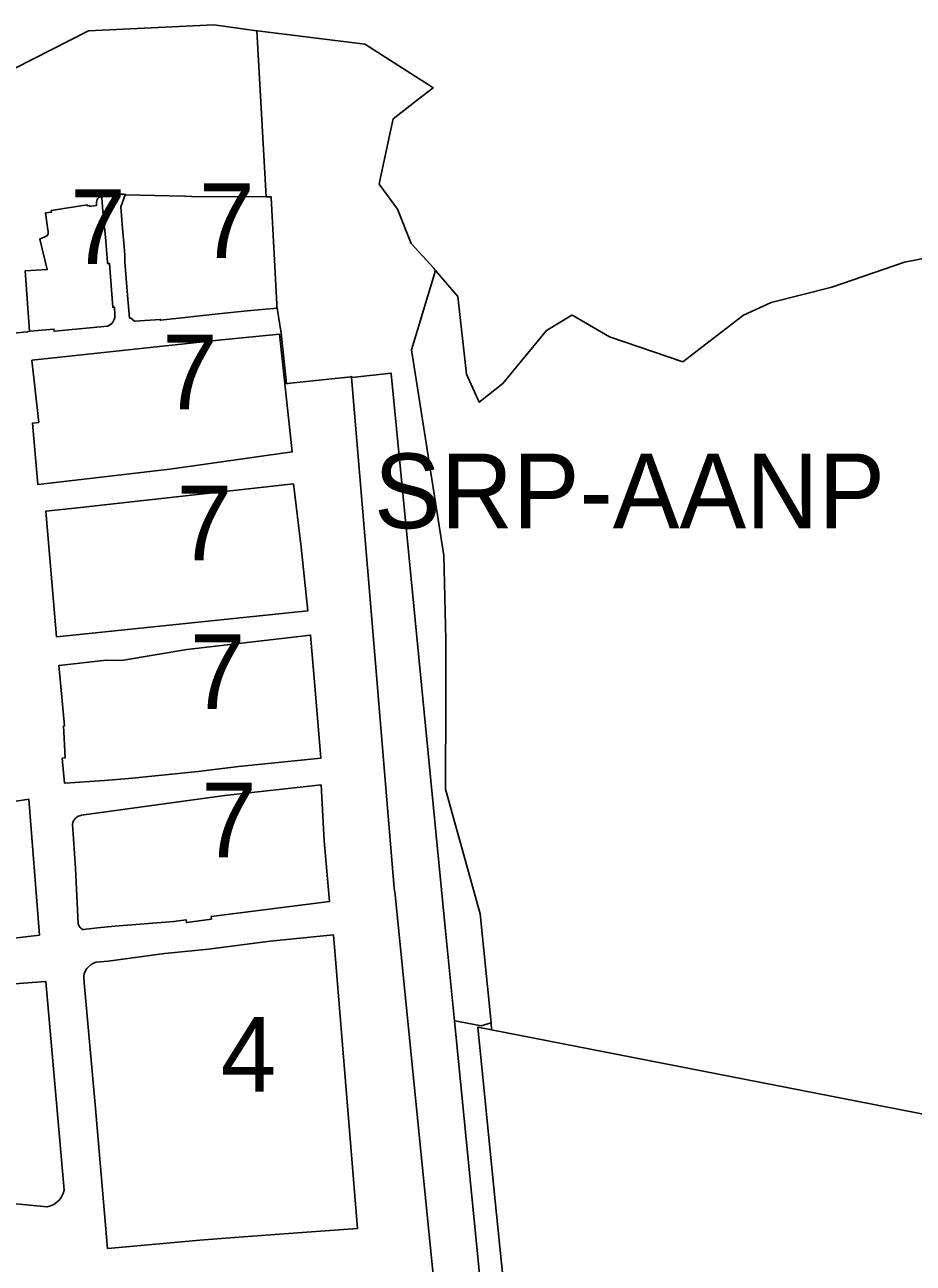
# Model space of a CAD drawing. Extents: x 598968 to 613553, y 4409678 to 4430833.
# Drawn here: x 608478.9 to 608621.6, y 4422922.4 to 4423121.2 of the extents above; entities that cross this region are included whole.
import ezdxf

# ---------------------------------------------------------------- set-up
doc = ezdxf.new("R2010")
doc.units = 0
for name, color, linetype in [('1', 7, 'Continuous'), ('Sòl Rústic Comú', 7, 'Continuous'), ('Sòl Rústic Protegit', 7, 'Continuous'), ('Sòl Rústic Protegit - Alt Nivell de Protecció', 7, 'Continuous'), ('ZONA 4. CASES UNIFAMILIRAS AÏLLADES EN PARCEL.LES', 7, 'Continuous'), ('ZONA 7. CONJUNTS AMB ORDENACIONS ESPECÍFIQUES', 7, 'Continuous')]:
    doc.layers.add(name, color=color, linetype=linetype)

msp = doc.modelspace()

# ---------------------------------------------------------------- linework, layer by layer
at = {"layer": '1'}
for points in [[(608477.2909, 4423114.2044), (608489.1659, 4423120.2044), (608509.2911, 4423121.2044), (608516.2195, 4423120.2058), (608516.2173, 4423120.2498), (608516.3269, 4423120.2344), (608533.5319, 4423118.1064), (608533.6391, 4423118.0382), (608542.2615, 4423112.5514), (608543.5243, 4423111.7478), (608544.5317, 4423111.1066), (608541.9841, 4423109.1278), (608538.0943, 4423106.1066), (608537.7299, 4423104.4058), (608536.0807, 4423096.7098), (608535.8443, 4423095.6068), (608537.1537, 4423093.8238), (608538.7819, 4423091.6068), (608540.9693, 4423086.107), (608544.5943, 4423082.1072), (608544.7385, 4423081.94), (608544.8653, 4423081.7928), (608544.8919, 4423081.7618), (608548.4693, 4423077.6072), (608549.8443, 4423065.1076), (608551.9067, 4423060.6076), (608552.1207, 4423060.776), (608555.7191, 4423063.6076), (608562.7191, 4423072.1076), (608566.7815, 4423074.6076), (608567.0367, 4423074.4604), (608572.8439, 4423071.1078), (608584.5939, 4423067.108), (608584.6091, 4423067.1196), (608584.6127, 4423067.1226), (608594.3437, 4423074.608), (608598.7811, 4423076.608), (608608.5311, 4423079.1082), (608620.1559, 4423083.1082), (608625.3433, 4423084.1084)], [(608547.8144, 4422887.3509), (608538.4144, 4422981.609), (608538.2644, 4422982.599), (608534.3744, 4423029.003), (608531.3917, 4423064.5837), (608531.4439, 4423064.5896), (608531.4286, 4423064.7171), (608531.3641, 4423064.7098), (608522.103, 4423063.7092), (608521.5628, 4423063.6508), (608520.9725, 4423063.587), (608520.9719, 4423063.5926), (608520.0919, 4423071.724), (608519.4576, 4423075.7358), (608514.6275, 4423075.2568), (608510.0164, 4423074.8099), (608509.9847, 4423074.8065), (608500.7615, 4423073.7829), (608500.7092, 4423073.7771), (608500.6951, 4423073.9131), (608496.5977, 4423073.6366), (608496.5935, 4423073.6399), (608496.5448, 4423073.6366), (608495.9102, 4423074.1324), (608495.9048, 4423074.1366), (608495.8173, 4423074.1289), (608495.7648, 4423074.1243), (608495.4448, 4423077.7965), (608494.9948, 4423083.1564), (608494.9948, 4423084.2064), (608494.8841, 4423085.5953), (608494.6509, 4423088.5213), (608494.3748, 4423091.9862), (608495.0748, 4423093.8962), (608495.1273, 4423093.8949), (608495.1299, 4423093.9839), (608494.7925, 4423093.9924), (608491.762, 4423094.0023), (608491.2972, 4423093.9211), (608491.3168, 4423093.621), (608491.3177, 4423093.6061), (608491.2977, 4423093.4361), (608491.5077, 4423091.2862), (608491.9277, 4423087.1063), (608492.2443, 4423083.0295), (608492.2574, 4423082.861), (608492.5449, 4423082.8863), (608492.5452, 4423082.8817), (608493.0749, 4423075.8465), (608493.1272, 4423075.854), (608493.3549, 4423075.8865), (608493.3552, 4423075.879), (608493.4162, 4423074.582), (608493.4049, 4423074.2065), (608493.3264, 4423073.9111), (608493.2186, 4423073.6698), (608493.0753, 4423073.4478), (608492.8999, 4423073.2502), (608492.6964, 4423073.0816), (608492.4697, 4423072.946), (608492.2249, 4423072.8465), (608483.7172, 4423072.0115), (608483.665, 4423072.0064), (608483.6166, 4423072.3501), (608479.7479, 4423071.9964), (608479.7476, 4423072.0012), (608479.4005, 4423071.9141), (608477.0629, 4423071.6928)], [(608465.9863, 4422994.7648), (608479.5806, 4422996.8922), (608479.5813, 4422996.884), (608481.2997, 4422975.0588), (608470.3803, 4422973.7569)], [(608387.3862, 4422960.4771), (608482.2651, 4422967.6184), (608482.2655, 4422967.6145), (608482.318, 4422967.6184), (608485.288, 4422934.1491), (608485.1172, 4422933.5875), (608484.8558, 4422933.062), (608484.5112, 4422932.5868), (608484.0928, 4422932.1752), (608483.6121, 4422931.8384), (608483.0823, 4422931.5857), (608482.518, 4422931.4241), (608482.4786, 4422931.428), (608482.4651, 4422931.4241), (608386.5462, 4422940.7975)]]:
    msp.add_lwpolyline(points, dxfattribs=at)
for points in [[(608481.1174, 4423047.4029), (608481.065, 4423047.3968), (608480.165, 4423057.2566), (608481.205, 4423057.3767), (608480.095, 4423067.3564), (608510.5647, 4423070.6268), (608519.8391, 4423071.5352), (608519.8396, 4423071.53), (608521.8846, 4423052.6274), (608502.2248, 4423049.8671)], [(608547.9285, 4422961.3311), (608546.5086, 4422975.7385), (608537.7648, 4423065.1674), (608537.7517, 4423065.3011), (608531.4439, 4423064.5896), (608531.3917, 4423064.5837), (608534.3744, 4423029.003), (608538.2644, 4422982.599), (608538.4144, 4422981.609), (608547.8144, 4422887.3509), (608546.6994, 4422885.896), (608545.5844, 4422884.441), (608545.1044, 4422882.651), (608544.6244, 4422880.861), (608544.2491, 4422875.7691), (608544.3024, 4422875.7737), (608556.2586, 4422876.8026), (608555.514, 4422884.3581)], [(608484.115, 4423022.9725), (608484.0625, 4423022.9671), (608482.315, 4423043.0969), (608486.425, 4423043.577), (608522.0859, 4423047.5008), (608522.0866, 4423047.495), (608523.3345, 4423037.3577), (608524.3645, 4423027.0979)], [(608524.8402, 4423023.2145), (608525.6132, 4423013.7948), (608526.4545, 4423003.4584), (608513.2747, 4423002.1482), (608506.7948, 4423001.3182), (608495.6649, 4423000.228), (608491.725, 4422999.888), (608485.3876, 4422999.4812), (608485.335, 4422999.4779), (608484.975, 4423003.4978), (608485.4084, 4423003.5263), (608485.145, 4423008.6477), (608485.315, 4423008.6577), (608485.3145, 4423008.663), (608484.745, 4423014.9676), (608484.435, 4423018.3675), (608492.0749, 4423019.1876), (608492.1178, 4423019.1865), (608492.1278, 4423019.1876), (608494.4617, 4423019.1288), (608504.9848, 4423020.9278), (608524.8397, 4423023.2205)], [(608508.9243, 4422977.6185), (608504.9571, 4422977.0955), (608504.9048, 4422977.0886), (608504.8655, 4422977.5117), (608504.8648, 4422977.5186), (608502.8849, 4422977.2586), (608493.415, 4422976.4984), (608490.645, 4422976.2384), (608488.3674, 4422975.9439), (608488.325, 4422975.9384), (608488.1389, 4422976.0352), (608487.9702, 4422976.1599), (608487.8232, 4422976.3095), (608487.7014, 4422976.4803), (608487.6079, 4422976.6682), (608487.545, 4422976.8683), (608487.085, 4422985.8382), (608486.605, 4422992.888), (608486.6703, 4422993.1504), (608486.7762, 4422993.3991), (608486.9201, 4422993.628), (608487.0984, 4422993.8312), (608487.3065, 4422994.0037), (608487.5393, 4422994.1412), (608487.7909, 4422994.2401), (608488.055, 4422994.298), (608511.0647, 4422997.4583), (608526.5206, 4422999.1783), (608526.5209, 4422999.1724), (608526.8545, 4422993.1386), (608527.0145, 4422990.2187), (608527.8945, 4422980.4689), (608508.8669, 4422978.0389)], [(608470.3803, 4422973.7569), (608481.2997, 4422975.0588), (608479.5813, 4422996.884), (608479.5806, 4422996.8922), (608465.9863, 4422994.7648), (608465.9349, 4422994.7568), (608465.9819, 4422994.5015), (608466.4753, 4422991.8477), (608466.4666, 4422991.8461), (608466.1953, 4422991.7977), (608467.6753, 4422983.5079), (608467.9844, 4422983.5296), (608468.9538, 4422983.5978), (608468.9929, 4422983.2769), (608469.1994, 4422981.6399), (608469.3003, 4422981.6526), (608469.4154, 4422981.6661), (608469.4163, 4422981.6577)], [(608492.2875, 4422924.786), (608492.235, 4422924.7814), (608490.235, 4422947.8909), (608488.485, 4422967.4105), (608488.405, 4422968.4205), (608488.505, 4422968.8805), (608488.915, 4422969.7105), (608489.585, 4422970.3605), (608489.995, 4422970.5905), (608490.435, 4422970.7505), (608492.325, 4422970.9005), (608501.3949, 4422972.1306), (608501.9849, 4422972.1906), (608508.4648, 4422972.8307), (608518.3447, 4422974.1108), (608528.5345, 4422975.111), (608528.5349, 4422975.1058), (608530.4445, 4422951.5715), (608532.3545, 4422927.9519), (608522.7447, 4422927.2618), (608512.6248, 4422926.5017), (608507.0749, 4422926.0916)]]:
    msp.add_lwpolyline(points, close=True, dxfattribs=at)
at = {"layer": 'Sòl Rústic Comú'}
msp.add_lwpolyline([(608477.0629, 4423071.6928), (608479.4005, 4423071.9141), (608479.7476, 4423072.0012), (608479.695, 4423071.9964), (608479.035, 4423081.7162), (608482.545, 4423081.9062), (608481.355, 4423086.8061), (608482.515, 4423087.3161), (608482.685, 4423087.5961), (608482.725, 4423087.9957), (608482.6761, 4423088.3083), (608482.285, 4423091.016), (608483.245, 4423091.146), (608483.2133, 4423091.4098), (608488.9506, 4423092.2866), (608488.9598, 4423092.1624), (608489.2851, 4423092.1979), (608489.2857, 4423092.1895), (608489.2949, 4423092.0661), (608489.6204, 4423092.1017), (608490.4849, 4423092.1961), (608490.4467, 4423092.4522), (608490.45, 4423092.7111), (608490.4949, 4423092.9661), (608490.5863, 4423093.1525), (608490.7038, 4423093.3237), (608490.8449, 4423093.4761), (608491.2649, 4423093.6061), (608491.3168, 4423093.621), (608491.2972, 4423093.9211), (608491.762, 4423094.0023), (608494.7925, 4423093.9924), (608495.1299, 4423093.9839), (608495.1273, 4423093.8949), (608502.1944, 4423093.7289), (608504.6595, 4423093.6964), (608505.7051, 4423093.6631), (608517.7037, 4423093.6094), (608516.2195, 4423120.2058), (608509.2911, 4423121.2044), (608489.1659, 4423120.2044), (608477.2909, 4423114.2044)], dxfattribs=at)
at = {"layer": 'Sòl Rústic Protegit'}
msp.add_lwpolyline([(608556.0085, 4422917.1748), (608554.3995, 4422932.8886), (608551.7001, 4422960.2952), (608553.9005, 4422959.866), (608553.8049, 4422961.0102), (608552.2423, 4422960.5102), (608548.5921, 4422961.211), (608547.9285, 4422961.3311), (608555.514, 4422884.3581)], dxfattribs=at)
at = {"layer": 'Sòl Rústic Protegit - Alt Nivell de Protecció'}
msp.add_lwpolyline([(608544.8653, 4423081.7928), (608544.7385, 4423081.94), (608544.5943, 4423082.1072), (608540.9693, 4423086.107), (608538.7819, 4423091.6068), (608537.1537, 4423093.8238), (608535.8443, 4423095.6068), (608536.0807, 4423096.7098), (608537.7299, 4423104.4058), (608538.0943, 4423106.1066), (608541.9841, 4423109.1278), (608544.5317, 4423111.1066), (608543.5243, 4423111.7478), (608542.2615, 4423112.5514), (608533.6391, 4423118.0382), (608533.5319, 4423118.1064), (608516.3269, 4423120.2344), (608516.2173, 4423120.2498), (608516.2195, 4423120.2058), (608517.7037, 4423093.6094), (608518.491, 4423093.6059), (608518.4991, 4423093.4551), (608519.419, 4423076.3538), (608519.439, 4423075.8638), (608519.4576, 4423075.7358), (608520.0919, 4423071.724), (608520.9719, 4423063.5926), (608520.9725, 4423063.587), (608521.5628, 4423063.6508), (608522.103, 4423063.7092), (608531.3641, 4423064.7098), (608531.4286, 4423064.7171), (608531.4439, 4423064.5896), (608537.7517, 4423065.3011), (608537.7648, 4423065.1674), (608546.5086, 4422975.7385), (608547.9285, 4422961.3311), (608548.5921, 4422961.211), (608552.2423, 4422960.5102), (608553.8049, 4422961.0102), (608552.0549, 4422978.5102), (608548.7431, 4422990.418), (608546.4921, 4422998.5102), (608546.5303, 4423013.0414), (608546.5549, 4423022.5102), (608546.2425, 4423036.0102), (608541.0549, 4423069.0102), (608544.8627, 4423081.784)], close=True, dxfattribs=at)
for points in [[(608625.3433, 4423084.1084), (608620.1559, 4423083.1082), (608608.5311, 4423079.1082), (608598.7811, 4423076.608), (608594.3437, 4423074.608), (608584.6127, 4423067.1226), (608584.6091, 4423067.1196), (608584.5939, 4423067.108), (608572.8439, 4423071.1078), (608567.0367, 4423074.4604), (608566.7815, 4423074.6076), (608562.7191, 4423072.1076), (608555.7191, 4423063.6076), (608552.1207, 4423060.776), (608551.9067, 4423060.6076), (608549.8443, 4423065.1076), (608548.4693, 4423077.6072), (608544.8919, 4423081.7618), (608544.8653, 4423081.7928), (608544.8627, 4423081.784), (608541.0549, 4423069.0102), (608546.2425, 4423036.0102), (608546.5549, 4423022.5102), (608546.5303, 4423013.0414), (608546.4921, 4422998.5102), (608548.7431, 4422990.418), (608552.0549, 4422978.5102), (608553.8049, 4422961.0102), (608553.9005, 4422959.866), (608637.7427, 4422943.5102)], [(608874.5551, 4422836.0102), (608803.9301, 4422846.5102), (608768.5551, 4422892.0102), (608692.8051, 4422892.0102), (608642.3051, 4422942.5102), (608637.7427, 4422943.5102), (608553.9005, 4422959.866), (608551.7001, 4422960.2952), (608554.3995, 4422932.8886), (608556.0085, 4422917.1748), (608559.3425, 4422884.043), (608559.9375, 4422880.474), (608560.6859, 4422876.5962), (608560.5849, 4422876.5896), (608560.5929, 4422876.5416), (608555.8003, 4422843.41), (608558.3007, 4422835.075), (608558.5583, 4422833.4004), (608562.4683, 4422807.9862), (608562.2903, 4422807.0676), (608558.3051, 4422786.51)]]:
    msp.add_lwpolyline(points, dxfattribs=at)
at = {"layer": 'ZONA 4. CASES UNIFAMILIRAS AÏLLADES EN PARCEL.LES'}
msp.add_lwpolyline([(608492.2875, 4422924.786), (608507.0749, 4422926.0916), (608512.6248, 4422926.5017), (608522.7447, 4422927.2618), (608532.3545, 4422927.9519), (608530.4445, 4422951.5715), (608528.5349, 4422975.1058), (608528.5345, 4422975.111), (608518.3447, 4422974.1108), (608508.4648, 4422972.8307), (608501.9849, 4422972.1906), (608501.3949, 4422972.1306), (608492.325, 4422970.9005), (608490.435, 4422970.7505), (608489.995, 4422970.5905), (608489.585, 4422970.3605), (608488.915, 4422969.7105), (608488.505, 4422968.8805), (608488.405, 4422968.4205), (608488.485, 4422967.4105), (608490.235, 4422947.8909), (608492.235, 4422924.7814)], close=True, dxfattribs=at)
at = {"layer": 'ZONA 7. CONJUNTS AMB ORDENACIONS ESPECÍFIQUES'}
for points in [[(608479.7476, 4423072.0012), (608479.7479, 4423071.9964), (608483.6166, 4423072.3501), (608483.665, 4423072.0064), (608483.7172, 4423072.0115), (608492.2249, 4423072.8465), (608492.4697, 4423072.946), (608492.6964, 4423073.0816), (608492.8999, 4423073.2502), (608493.0753, 4423073.4478), (608493.2186, 4423073.6698), (608493.3264, 4423073.9111), (608493.4049, 4423074.2065), (608493.4162, 4423074.582), (608493.3552, 4423075.879), (608493.3549, 4423075.8865), (608493.1272, 4423075.854), (608493.0749, 4423075.8465), (608492.5452, 4423082.8817), (608492.5449, 4423082.8863), (608492.2574, 4423082.861), (608492.2443, 4423083.0295), (608491.9277, 4423087.1063), (608491.5077, 4423091.2862), (608491.2977, 4423093.4361), (608491.3177, 4423093.6061), (608491.3168, 4423093.621), (608491.2649, 4423093.6061), (608490.8449, 4423093.4761), (608490.7038, 4423093.3237), (608490.5863, 4423093.1525), (608490.4949, 4423092.9661), (608490.45, 4423092.7111), (608490.4467, 4423092.4522), (608490.4849, 4423092.1961), (608489.6204, 4423092.1017), (608489.2949, 4423092.0661), (608489.2857, 4423092.1895), (608489.2851, 4423092.1979), (608488.9598, 4423092.1624), (608488.9506, 4423092.2866), (608483.2133, 4423091.4098), (608483.245, 4423091.146), (608482.285, 4423091.016), (608482.6761, 4423088.3083), (608482.725, 4423087.9957), (608482.685, 4423087.5961), (608482.515, 4423087.3161), (608481.355, 4423086.8061), (608482.545, 4423081.9062), (608479.035, 4423081.7162), (608479.695, 4423071.9964)], [(608495.1273, 4423093.8949), (608495.0748, 4423093.8962), (608494.3748, 4423091.9862), (608494.6509, 4423088.5213), (608494.8841, 4423085.5953), (608494.9948, 4423084.2064), (608494.9948, 4423083.1564), (608495.4448, 4423077.7965), (608495.7648, 4423074.1243), (608495.8173, 4423074.1289), (608495.9048, 4423074.1366), (608495.9102, 4423074.1324), (608496.5448, 4423073.6366), (608496.5935, 4423073.6399), (608496.5977, 4423073.6366), (608500.6951, 4423073.9131), (608500.7092, 4423073.7771), (608500.7615, 4423073.7829), (608509.9847, 4423074.8065), (608510.0164, 4423074.8099), (608514.6275, 4423075.2568), (608519.4576, 4423075.7358), (608519.439, 4423075.8638), (608519.419, 4423076.3538), (608518.4991, 4423093.4551), (608518.491, 4423093.6059), (608517.7037, 4423093.6094), (608505.7051, 4423093.6631), (608504.6595, 4423093.6964), (608502.1944, 4423093.7289)], [(608481.1174, 4423047.4029), (608502.2248, 4423049.8671), (608521.8846, 4423052.6274), (608519.8396, 4423071.53), (608519.8391, 4423071.5352), (608510.5647, 4423070.6268), (608480.095, 4423067.3564), (608481.205, 4423057.3767), (608480.165, 4423057.2566), (608481.065, 4423047.3968)], [(608484.115, 4423022.9725), (608524.3645, 4423027.0979), (608523.3345, 4423037.3577), (608522.0866, 4423047.495), (608522.0859, 4423047.5008), (608486.425, 4423043.577), (608482.315, 4423043.0969), (608484.0625, 4423022.9671)], [(608524.8402, 4423023.2145), (608524.8397, 4423023.2205), (608504.9848, 4423020.9278), (608494.4617, 4423019.1288), (608492.1278, 4423019.1876), (608492.1178, 4423019.1865), (608492.0749, 4423019.1876), (608484.435, 4423018.3675), (608484.745, 4423014.9676), (608485.3145, 4423008.663), (608485.315, 4423008.6577), (608485.145, 4423008.6477), (608485.4084, 4423003.5263), (608484.975, 4423003.4978), (608485.335, 4422999.4779), (608485.3876, 4422999.4812), (608491.725, 4422999.888), (608495.6649, 4423000.228), (608506.7948, 4423001.3182), (608513.2747, 4423002.1482), (608526.4545, 4423003.4584), (608525.6132, 4423013.7948)], [(608508.9243, 4422977.6185), (608508.8669, 4422978.0389), (608527.8945, 4422980.4689), (608527.0145, 4422990.2187), (608526.8545, 4422993.1386), (608526.5209, 4422999.1724), (608526.5206, 4422999.1783), (608511.0647, 4422997.4583), (608488.055, 4422994.298), (608487.7909, 4422994.2401), (608487.5393, 4422994.1412), (608487.3065, 4422994.0037), (608487.0984, 4422993.8312), (608486.9201, 4422993.628), (608486.7762, 4422993.3991), (608486.6703, 4422993.1504), (608486.605, 4422992.888), (608487.085, 4422985.8382), (608487.545, 4422976.8683), (608487.6079, 4422976.6682), (608487.7014, 4422976.4803), (608487.8232, 4422976.3095), (608487.9702, 4422976.1599), (608488.1389, 4422976.0352), (608488.325, 4422975.9384), (608488.3674, 4422975.9439), (608490.645, 4422976.2384), (608493.415, 4422976.4984), (608502.8849, 4422977.2586), (608504.8648, 4422977.5186), (608504.8655, 4422977.5117), (608504.9048, 4422977.0886), (608504.9571, 4422977.0955)]]:
    msp.add_lwpolyline(points, close=True, dxfattribs=at)
msp.add_lwpolyline([(608386.5462, 4422940.7975), (608482.4651, 4422931.4241), (608482.4786, 4422931.428), (608482.518, 4422931.4241), (608483.0823, 4422931.5857), (608483.6121, 4422931.8384), (608484.0928, 4422932.1752), (608484.5112, 4422932.5868), (608484.8558, 4422933.062), (608485.1172, 4422933.5875), (608485.288, 4422934.1491), (608482.318, 4422967.6184), (608482.2655, 4422967.6145), (608482.2651, 4422967.6184), (608387.3862, 4422960.4771)], dxfattribs=at)

# ---------------------------------------------------------------- texts
at = {"layer": 'Sòl Rústic Protegit - Alt Nivell de Protecció'}
msp.add_text('SRP-AANP', height=12, dxfattribs=at).set_placement((608535.0111, 4423040.38))
at = {"layer": 'ZONA 4. CASES UNIFAMILIRAS AÏLLADES EN PARCEL.LES'}
msp.add_text('4', height=12, dxfattribs=at).set_placement((608510.3798, 4422949.9462))
at = {"layer": 'ZONA 7. CONJUNTS AMB ORDENACIONS ESPECÍFIQUES'}
for p in [(608486.2256, 4423082.8087), (608506.9162, 4423083.7664), (608500.9898, 4423059.466), (608503.3398, 4423035.234), (608505.4447, 4423011.3492), (608507.2498, 4422987.5584)]:
    msp.add_text('7', height=12, dxfattribs=at).set_placement(p)

doc.saveas('drawing.dxf')
